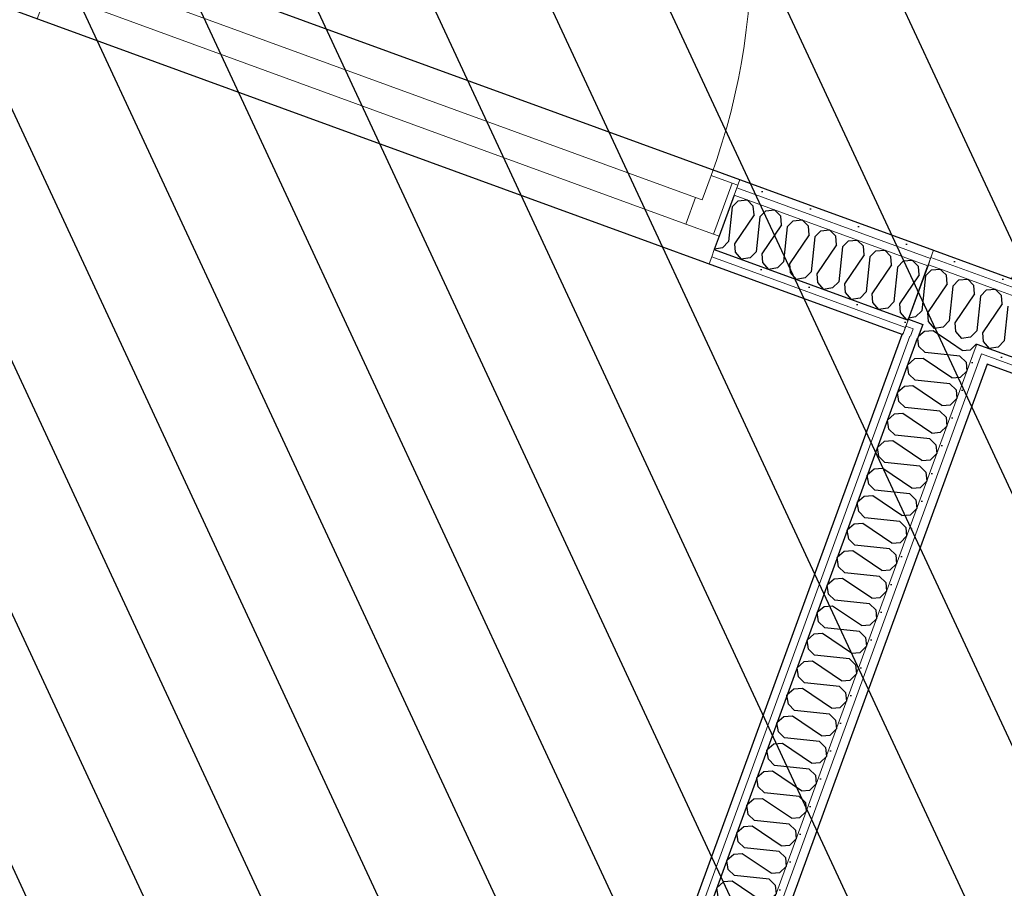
# Model space of a CAD drawing. Header units: millimetres. Extents: x 112481703 to 112588235, y 1264638581 to 1264713486.
# Tile 383 of 487: x 112578596 to 112580262, y 1264686002 to 1264687472. Entities that reach past the tile are written whole.
import ezdxf

# ---------------------------------------------------------------- set-up
doc = ezdxf.new("R2010")
doc.units = ezdxf.units.MM
doc.header["$LTSCALE"] = 0.5
doc.header["$MEASUREMENT"] = 0
doc.linetypes.add('PLINE', pattern=[0])
for name, color, linetype, lineweight in [('235- Utvendig kledning og overflate', 7, 'Continuous', 0), ('236- Innvendig kledning og overflate', 7, 'Continuous', 0), ('244- Vinduer_ dører_ foldevegger', 7, 'Continuous', 0)]:
    doc.layers.add(name, color=color, linetype=linetype, lineweight=lineweight)
for name, color, linetype in [('862- M___Nettoareal', 7, 'Continuous'), ('862- M___Nettoareal(Polylinje)', 7, 'Continuous'), ('LA_farge_dekke_asfalt2', 7, 'Continuous'), ('Yttervegger.A225', 7, 'Continuous'), ('Yttervegger.A225 (Skravur)', 7, 'Continuous')]:
    doc.layers.add(name, color=color, linetype=linetype)
pattern_1 = [(249.956, (112557650, 1264717795), (-81.357, 29.68231), [0, -50]), (249.956, (112557682.11, 1264717756.67), (-81.357, 29.68231), [0, -50])]

# ---------------------------------------------------------------- blocks, each defined once
blk = doc.blocks.new('Personalrom_1_1', base_point=(112584215.4, 1264687380))
at = {"layer": '862- M___Nettoareal(Polylinje)', "linetype": 'PLINE', "flags": 128}
blk.add_lwpolyline([(112586295.9, 1264688139.8), (112579715.2, 1264690540.7), (112579078.4, 1264688795.3), (112578651.5, 1264687625.3), (112580142.2, 1264687081.5), (112580274.7, 1264687033.1), (112580295.6, 1264687090.4), (112582622.7, 1264686241.4), (112582601.8, 1264686184.1), (112585232.2, 1264685224.4)], close=True, dxfattribs=at)
blk = doc.blocks.new('Korridor_14_9', base_point=(112576467.7, 1264681824.9))
at = {"layer": '862- M___Nettoareal(Polylinje)', "linetype": 'PLINE', "flags": 128}
blk.add_lwpolyline([(112572601.8, 1264674908.6), (112573784.5, 1264674477.1), (112574626.2, 1264676784), (112575767.2, 1264676367.7), (112576177.7, 1264676217.9), (112577189, 1264678989.8), (112578571.3, 1264682778.7), (112579511.2, 1264685354.9), (112580089.2, 1264686939), (112578574.1, 1264687491.8), (112577945.6, 1264685769.1), (112576576, 1264686268.7), (112573384.4, 1264677521), (112565766.9, 1264680300.1), (112564833.5, 1264677741.7), (112566533.4, 1264677121.5), (112567763.2, 1264676672.9), (112567763.5, 1264676673.8), (112569134.1, 1264676173.8)], close=True, dxfattribs=at)
blk = doc.blocks.new('Legekontor_2_12', base_point=(112583008.3, 1264684141.7))
at = {"layer": '862- M___Nettoareal(Polylinje)', "linetype": 'PLINE', "flags": 128}
blk.add_lwpolyline([(112585180.8, 1264685083.5), (112582444.3, 1264686081.9), (112580232.6, 1264686888.8), (112579654, 1264685302.8), (112579178.2, 1264683998.5), (112579626.6, 1264683834.9), (112584126.4, 1264682193.2)], close=True, dxfattribs=at)
blk = doc.blocks.new('*X222', base_point=(112557650, 1264717795))
at = {"layer": 'Yttervegger.A225 (Skravur)', "linetype": 'PLINE'}
for p, q in [((112579801.5, 1264687155), (112579795.3, 1264687096.1)), ((112579801.5, 1264687155), (112579811.7, 1264687165.4)), ((112579811.7, 1264687165.4), (112579826.6, 1264687166.8)), ((112579837.1, 1264687156.1), (112579826.6, 1264687166.8)), ((112579838.3, 1264687141.6), (112579837.1, 1264687156.1)), ((112579838.3, 1264687141.6), (112579805.1, 1264687092.5)), ((112579848, 1264687138), (112579841.8, 1264687079.1)), ((112579848, 1264687138), (112579858.3, 1264687148.4)), ((112579858.3, 1264687148.4), (112579873.2, 1264687149.8)), ((112579883.7, 1264687139.1), (112579873.2, 1264687149.8)), ((112579884.8, 1264687124.6), (112579883.7, 1264687139.1)), ((112579884.8, 1264687124.6), (112579851.6, 1264687075.5)), ((112579894.6, 1264687121), (112579888.4, 1264687062.1)), ((112579894.6, 1264687121), (112579904.8, 1264687131.4)), ((112579904.8, 1264687131.4), (112579919.8, 1264687132.8)), ((112579930.3, 1264687122.2), (112579919.8, 1264687132.8)), ((112579931.4, 1264687107.6), (112579930.3, 1264687122.2)), ((112579931.4, 1264687107.6), (112579898.2, 1264687058.5)), ((112579941.2, 1264687104), (112579935, 1264687045.1)), ((112579941.2, 1264687104), (112579951.4, 1264687114.4)), ((112579951.4, 1264687114.4), (112579966.3, 1264687115.8)), ((112579976.9, 1264687105.2), (112579966.3, 1264687115.8)), ((112579978, 1264687090.6), (112579976.9, 1264687105.2)), ((112579785, 1264687085.7), (112579771.4, 1264687083.5)), ((112579795.3, 1264687096.1), (112579785, 1264687085.7)), ((112579805.1, 1264687092.5), (112579806.2, 1264687078)), ((112579978, 1264687090.6), (112579944.8, 1264687041.5)), ((112579987.8, 1264687087.1), (112579981.6, 1264687028.1)), ((112579987.8, 1264687087.1), (112579998, 1264687097.5)), ((112579998, 1264687097.5), (112580012.9, 1264687098.8)), ((112580023.4, 1264687088.2), (112580012.9, 1264687098.8)), ((112580024.5, 1264687073.6), (112580023.4, 1264687088.2)), ((112579806.2, 1264687078), (112579816.3, 1264687066.2)), ((112579831.6, 1264687068.7), (112579816.3, 1264687066.2)), ((112579841.8, 1264687079.1), (112579831.6, 1264687068.7)), ((112579851.6, 1264687075.5), (112579852.8, 1264687061)), ((112580024.5, 1264687073.6), (112579991.3, 1264687024.6)), ((112580034.3, 1264687070.1), (112580028.1, 1264687011.1)), ((112580034.3, 1264687070.1), (112580044.6, 1264687080.5)), ((112580044.6, 1264687080.5), (112580059.5, 1264687081.8)), ((112580070, 1264687071.2), (112580059.5, 1264687081.8)), ((112580071.1, 1264687056.6), (112580070, 1264687071.2)), ((112579852.8, 1264687061), (112579862.9, 1264687049.2)), ((112579878.2, 1264687051.7), (112579862.9, 1264687049.2)), ((112579888.4, 1264687062.1), (112579878.2, 1264687051.7)), ((112579898.2, 1264687058.5), (112579899.3, 1264687044)), ((112580071.1, 1264687056.6), (112580037.9, 1264687007.6)), ((112580080.9, 1264687053.1), (112580074.7, 1264686994.1)), ((112580080.9, 1264687053.1), (112580091.1, 1264687063.5)), ((112580091.1, 1264687063.5), (112580106, 1264687064.9)), ((112580116.6, 1264687054.2), (112580106, 1264687064.9)), ((112580117.7, 1264687039.7), (112580116.6, 1264687054.2)), ((112579899.3, 1264687044), (112579909.5, 1264687032.3)), ((112579935, 1264687045.1), (112579924.8, 1264687034.7)), ((112579944.8, 1264687041.5), (112579945.9, 1264687027)), ((112580117.7, 1264687039.7), (112580084.5, 1264686990.6)), ((112579924.8, 1264687034.7), (112579909.5, 1264687032.3)), ((112579945.9, 1264687027), (112579956, 1264687015.3)), ((112579981.6, 1264687028.1), (112579971.3, 1264687017.7)), ((112579991.3, 1264687024.6), (112579992.5, 1264687010)), ((112579971.3, 1264687017.7), (112579956, 1264687015.3)), ((112579992.5, 1264687010), (112580002.6, 1264686998.3)), ((112580028.1, 1264687011.1), (112580017.9, 1264687000.7)), ((112580037.9, 1264687007.6), (112580039, 1264686993)), ((112580017.9, 1264687000.7), (112580002.6, 1264686998.3)), ((112580039, 1264686993), (112580049.2, 1264686981.3)), ((112580074.7, 1264686994.1), (112580064.5, 1264686983.7)), ((112580084.5, 1264686990.6), (112580085.6, 1264686976)), ((112580064.5, 1264686983.7), (112580049.2, 1264686981.3)), ((112580085.6, 1264686976), (112580095.7, 1264686964.3)), ((112580099.7, 1264686964.9), (112580095.7, 1264686964.3))]:
    blk.add_line(p, q, dxfattribs=at)
blk = doc.blocks.new('Dør[6]', base_point=(112557650, 1264717795))
at = {"layer": '235- Utvendig kledning og overflate', "linetype": 'PLINE'}
for p, q in [((112578630, 1264687485.2), (112578625.5, 1264687473)), ((112578634.4, 1264687497.4), (112578630, 1264687485.2)), ((112579766.7, 1264687070.5), (112579762.2, 1264687058.3)), ((112579771.1, 1264687082.7), (112579766.7, 1264687070.5))]:
    blk.add_line(p, q, dxfattribs=at)
at = {"layer": '236- Innvendig kledning og overflate', "linetype": 'PLINE'}
for p, q in [((112578672.5, 1264687601.7), (112578668, 1264687589.5)), ((112578672.5, 1264687601.7), (112578668, 1264687589.5)), ((112578674.2, 1264687606.4), (112578672.5, 1264687601.7)), ((112578674.2, 1264687606.4), (112578672.5, 1264687601.7)), ((112578677.6, 1264687615.8), (112578674.2, 1264687606.4)), ((112579809.2, 1264687187), (112579804.7, 1264687174.8)), ((112579809.2, 1264687187), (112579804.7, 1264687174.8)), ((112579810.9, 1264687191.7), (112579809.2, 1264687187)), ((112579810.9, 1264687191.7), (112579809.2, 1264687187)), ((112579814.3, 1264687201.1), (112579810.9, 1264687191.7))]:
    blk.add_line(p, q, dxfattribs=at)
at = {"layer": '244- Vinduer_ dører_ foldevegger', "linetype": 'PLINE'}
for p, q in [((112579101.1, 1264688636.5), (112578719.3, 1264687590)), ((112579142.4, 1264688621.4), (112579101.1, 1264688636.5)), ((112578760.6, 1264687574.9), (112579142.4, 1264688621.4)), ((112578674.2, 1264687606.4), (112578642.7, 1264687520)), ((112578652.1, 1264687516.6), (112578683.6, 1264687603)), ((112578683.6, 1264687603), (112578674.2, 1264687606.4)), ((112579814.3, 1264687201.1), (112578677.6, 1264687615.8)), ((112578683.6, 1264687603), (112578719.3, 1264687590)), ((112578668, 1264687589.5), (112578642.7, 1264687520)), ((112578668, 1264687589.5), (112578642.7, 1264687520)), ((112578719.3, 1264687590), (112578704.2, 1264687548.6)), ((112578719.3, 1264687590), (112578760.6, 1264687574.9)), ((112578715.5, 1264687544.5), (112578699, 1264687499.4)), ((112578704.2, 1264687548.6), (112578715.5, 1264687544.5)), ((112579739.5, 1264687170.9), (112578715.5, 1264687544.5)), ((112578642.7, 1264687520), (112578634.4, 1264687497.4)), ((112578652.1, 1264687516.6), (112578642.7, 1264687520)), ((112578699, 1264687499.4), (112578652.1, 1264687516.6)), ((112578699, 1264687499.4), (112579723, 1264687125.8)), ((112579762.2, 1264687058.3), (112578625.5, 1264687473)), ((112579750.7, 1264687166.8), (112579765.8, 1264687208.1)), ((112579765.8, 1264687208.1), (112579801.5, 1264687195.1)), ((112579801.5, 1264687195.1), (112579770, 1264687108.7)), ((112579810.9, 1264687191.7), (112579779.4, 1264687105.3)), ((112579801.5, 1264687195.1), (112579810.9, 1264687191.7)), ((112579723, 1264687125.8), (112579739.5, 1264687170.9)), ((112579739.5, 1264687170.9), (112579750.7, 1264687166.8)), ((112579804.7, 1264687174.8), (112579779.4, 1264687105.3)), ((112579804.7, 1264687174.8), (112579779.4, 1264687105.3)), ((112579770, 1264687108.7), (112579723, 1264687125.8)), ((112579770, 1264687108.7), (112579779.4, 1264687105.3)), ((112579779.4, 1264687105.3), (112579771.1, 1264687082.7))]:
    blk.add_line(p, q, dxfattribs=at)
blk.add_arc((112578719.3, 1264687590), 1114, 339.956, 69.956, dxfattribs=at)
blk = doc.blocks.new('*X416', base_point=(112557650, 1264717795))
at = {"layer": 'Yttervegger.A225 (Skravur)', "linetype": 'PLINE'}
for p, q in [((112580128.2, 1264687038), (112580122, 1264686979)), ((112580128.2, 1264687038), (112580138.4, 1264687048.4)), ((112580138.4, 1264687048.4), (112580153.3, 1264687049.7)), ((112580156.8, 1264687046.2), (112580153.3, 1264687049.7)), ((112580111.7, 1264686968.6), (112580100.4, 1264686966.8)), ((112580122, 1264686979), (112580111.7, 1264686968.6))]:
    blk.add_line(p, q, dxfattribs=at)
blk = doc.blocks.new('*X417', base_point=(112557650, 1264717795))
at = {"layer": 'Yttervegger.A225 (Skravur)', "linetype": 'PLINE'}
for p, q in [((112580163.8, 1264687039.1), (112580156.8, 1264687046.2)), ((112580164.9, 1264687024.5), (112580163.8, 1264687039.1)), ((112580164.9, 1264687024.5), (112580131.7, 1264686975.5)), ((112580174.7, 1264687021), (112580168.5, 1264686962)), ((112580174.7, 1264687021), (112580185, 1264687031.4)), ((112580185, 1264687031.4), (112580199.9, 1264687032.7)), ((112580210.4, 1264687022.1), (112580199.9, 1264687032.7)), ((112580211.5, 1264687007.5), (112580210.4, 1264687022.1)), ((112580211.5, 1264687007.5), (112580178.3, 1264686958.5)), ((112580221.3, 1264687004), (112580215.1, 1264686945)), ((112580221.3, 1264687004), (112580231.5, 1264687014.4)), ((112580231.5, 1264687014.4), (112580246.4, 1264687015.8)), ((112580248.6, 1264687013.6), (112580246.4, 1264687015.8)), ((112580131.7, 1264686975.5), (112580132.9, 1264686960.9)), ((112580132.9, 1264686960.9), (112580143, 1264686949.2)), ((112580158.3, 1264686951.6), (112580143, 1264686949.2)), ((112580168.5, 1264686962), (112580158.3, 1264686951.6)), ((112580178.3, 1264686958.5), (112580179.4, 1264686943.9)), ((112580179.4, 1264686943.9), (112580189.6, 1264686932.2)), ((112580215.1, 1264686945), (112580204.9, 1264686934.6)), ((112580204.9, 1264686934.6), (112580189.6, 1264686932.2))]:
    blk.add_line(p, q, dxfattribs=at)
blk = doc.blocks.new('*X418', base_point=(112557650, 1264717795))
at = {"layer": 'Yttervegger.A225 (Skravur)', "linetype": 'PLINE'}
for p, q in [((112580257, 1264687005.1), (112580248.6, 1264687013.6)), ((112580258.1, 1264686990.6), (112580257, 1264687005.1)), ((112580258.1, 1264686990.6), (112580224.9, 1264686941.5)), ((112580267.9, 1264686987), (112580261.7, 1264686928.1)), ((112580224.9, 1264686941.5), (112580226, 1264686926.9)), ((112580226, 1264686926.9), (112580236.1, 1264686915.2)), ((112580261.7, 1264686928.1), (112580251.4, 1264686917.7)), ((112580251.4, 1264686917.7), (112580236.1, 1264686915.2))]:
    blk.add_line(p, q, dxfattribs=at)
blk = doc.blocks.new('*X419', base_point=(112557650, 1264717795))
at = {"layer": 'Yttervegger.A225 (Skravur)', "linetype": 'PLINE'}
for p, q in [((112580124.5, 1264686942.1), (112580116.3, 1264686935)), ((112580115.3, 1264686931.6), (112580115.2, 1264686932.2)), ((112580190.3, 1264686912), (112580170.7, 1264686925.2)), ((112580190.3, 1264686912), (112580204.2, 1264686913)), ((112580207.3, 1264686900.6), (112580207, 1264686900.3)), ((112580207.1, 1264686899.9), (112580207, 1264686900.3))]:
    blk.add_line(p, q, dxfattribs=at)
blk = doc.blocks.new('*X420', base_point=(112557650, 1264717795))
at = {"layer": 'Yttervegger.A225 (Skravur)', "linetype": 'PLINE'}
for p, q in [((112580126.7, 1264686944), (112580124.5, 1264686942.1)), ((112580141.2, 1264686945.2), (112580126.7, 1264686944)), ((112580170.7, 1264686925.2), (112580141.2, 1264686945.2)), ((112580204.9, 1264686913.1), (112580214.9, 1264686923)), ((112580204.2, 1264686913), (112580204.9, 1264686913.1))]:
    blk.add_line(p, q, dxfattribs=at)
blk = doc.blocks.new('*X421', base_point=(112557650, 1264717795))
at = {"layer": 'Yttervegger.A225 (Skravur)', "linetype": 'PLINE'}
for p, q in [((112580117.4, 1264686918.6), (112580115.3, 1264686931.6)), ((112580127.8, 1264686908.4), (112580117.4, 1264686918.6)), ((112580186.8, 1264686902.2), (112580127.8, 1264686908.4)), ((112580186.8, 1264686902.2), (112580197.2, 1264686891.9)), ((112580109.7, 1264686897.5), (112580098, 1264686887.3)), ((112580100.4, 1264686872), (112580098, 1264686887.3)), ((112580124.3, 1264686898.6), (112580109.7, 1264686897.5)), ((112580173.3, 1264686865.4), (112580124.3, 1264686898.6)), ((112580197.2, 1264686891.9), (112580198.5, 1264686877)), ((112580110.8, 1264686861.8), (112580100.4, 1264686872)), ((112580187.9, 1264686866.5), (112580198.5, 1264686877)), ((112580107.3, 1264686852), (112580092.7, 1264686850.9)), ((112580156.3, 1264686818.8), (112580107.3, 1264686852)), ((112580169.8, 1264686855.6), (112580110.8, 1264686861.8)), ((112580169.8, 1264686855.6), (112580180.2, 1264686845.4)), ((112580173.3, 1264686865.4), (112580187.9, 1264686866.5)), ((112580092.7, 1264686850.9), (112580081, 1264686840.8)), ((112580083.4, 1264686825.5), (112580081, 1264686840.8)), ((112580180.2, 1264686845.4), (112580181.5, 1264686830.5)), ((112580093.8, 1264686815.2), (112580083.4, 1264686825.5)), ((112580156.3, 1264686818.8), (112580170.9, 1264686819.9)), ((112580170.9, 1264686819.9), (112580181.5, 1264686830.5)), ((112580075.7, 1264686804.3), (112580064, 1264686794.2)), ((112580090.3, 1264686805.4), (112580075.7, 1264686804.3)), ((112580139.4, 1264686772.2), (112580090.3, 1264686805.4)), ((112580152.8, 1264686809), (112580093.8, 1264686815.2)), ((112580152.8, 1264686809), (112580163.2, 1264686798.8)), ((112580066.5, 1264686778.9), (112580064, 1264686794.2)), ((112580163.2, 1264686798.8), (112580164.6, 1264686783.9)), ((112580076.9, 1264686768.7), (112580066.5, 1264686778.9)), ((112580135.8, 1264686762.5), (112580076.9, 1264686768.7)), ((112580139.4, 1264686772.2), (112580153.9, 1264686773.4)), ((112580153.9, 1264686773.4), (112580164.6, 1264686783.9)), ((112580058.7, 1264686757.7), (112580047, 1264686747.6)), ((112580073.3, 1264686758.9), (112580058.7, 1264686757.7)), ((112580122.4, 1264686725.7), (112580073.3, 1264686758.9)), ((112580135.8, 1264686762.5), (112580146.2, 1264686752.2)), ((112580146.2, 1264686752.2), (112580147.6, 1264686737.3)), ((112580049.5, 1264686732.3), (112580047, 1264686747.6)), ((112580136.9, 1264686726.8), (112580147.6, 1264686737.3)), ((112580059.9, 1264686722.1), (112580049.5, 1264686732.3)), ((112580118.8, 1264686715.9), (112580059.9, 1264686722.1)), ((112580122.4, 1264686725.7), (112580136.9, 1264686726.8)), ((112580041.7, 1264686711.2), (112580030, 1264686701)), ((112580056.3, 1264686712.3), (112580041.7, 1264686711.2)), ((112580105.4, 1264686679.1), (112580056.3, 1264686712.3)), ((112580118.8, 1264686715.9), (112580129.2, 1264686705.7)), ((112580129.2, 1264686705.7), (112580130.6, 1264686690.7)), ((112580032.5, 1264686685.7), (112580030, 1264686701)), ((112580042.9, 1264686675.5), (112580032.5, 1264686685.7)), ((112580119.9, 1264686680.2), (112580130.6, 1264686690.7)), ((112580101.8, 1264686669.3), (112580042.9, 1264686675.5)), ((112580101.8, 1264686669.3), (112580112.2, 1264686659.1)), ((112580105.4, 1264686679.1), (112580119.9, 1264686680.2)), ((112580024.8, 1264686664.6), (112580013, 1264686654.5)), ((112580015.5, 1264686639.2), (112580013, 1264686654.5)), ((112580039.3, 1264686665.7), (112580024.8, 1264686664.6)), ((112580088.4, 1264686632.5), (112580039.3, 1264686665.7)), ((112580112.2, 1264686659.1), (112580113.6, 1264686644.2)), ((112580025.9, 1264686628.9), (112580015.5, 1264686639.2)), ((112580102.9, 1264686633.6), (112580113.6, 1264686644.2)), ((112580022.3, 1264686619.2), (112580007.8, 1264686618)), ((112580071.4, 1264686586), (112580022.3, 1264686619.2)), ((112580084.8, 1264686622.7), (112580025.9, 1264686628.9)), ((112580084.8, 1264686622.7), (112580095.2, 1264686612.5)), ((112580088.4, 1264686632.5), (112580102.9, 1264686633.6)), ((112580007.8, 1264686618), (112579996, 1264686607.9)), ((112579998.5, 1264686592.6), (112579996, 1264686607.9)), ((112580095.2, 1264686612.5), (112580096.6, 1264686597.6)), ((112580008.9, 1264686582.4), (112579998.5, 1264686592.6)), ((112580071.4, 1264686586), (112580085.9, 1264686587.1)), ((112580085.9, 1264686587.1), (112580096.6, 1264686597.6)), ((112579990.8, 1264686571.5), (112579979, 1264686561.3)), ((112580005.3, 1264686572.6), (112579990.8, 1264686571.5)), ((112580054.4, 1264686539.4), (112580005.3, 1264686572.6)), ((112580067.8, 1264686576.2), (112580008.9, 1264686582.4)), ((112580067.8, 1264686576.2), (112580078.2, 1264686565.9)), ((112579981.5, 1264686546), (112579979, 1264686561.3)), ((112580078.2, 1264686565.9), (112580079.6, 1264686551)), ((112579991.9, 1264686535.8), (112579981.5, 1264686546)), ((112580050.8, 1264686529.6), (112579991.9, 1264686535.8)), ((112580054.4, 1264686539.4), (112580068.9, 1264686540.5)), ((112580068.9, 1264686540.5), (112580079.6, 1264686551)), ((112579973.8, 1264686524.9), (112579962, 1264686514.8)), ((112579988.3, 1264686526), (112579973.8, 1264686524.9)), ((112580037.4, 1264686492.8), (112579988.3, 1264686526)), ((112580050.8, 1264686529.6), (112580061.2, 1264686519.4)), ((112580061.2, 1264686519.4), (112580062.6, 1264686504.5)), ((112579964.5, 1264686499.5), (112579962, 1264686514.8)), ((112580051.9, 1264686493.9), (112580062.6, 1264686504.5)), ((112579974.9, 1264686489.2), (112579964.5, 1264686499.5)), ((112580033.8, 1264686483), (112579974.9, 1264686489.2)), ((112580037.4, 1264686492.8), (112580051.9, 1264686493.9)), ((112579956.8, 1264686478.3), (112579945.1, 1264686468.2)), ((112579971.3, 1264686479.4), (112579956.8, 1264686478.3)), ((112580020.4, 1264686446.2), (112579971.3, 1264686479.4)), ((112580033.8, 1264686483), (112580044.2, 1264686472.8)), ((112580044.2, 1264686472.8), (112580045.6, 1264686457.9)), ((112579947.5, 1264686452.9), (112579945.1, 1264686468.2)), ((112579957.9, 1264686442.7), (112579947.5, 1264686452.9)), ((112580035, 1264686447.4), (112580045.6, 1264686457.9)), ((112580016.8, 1264686436.5), (112579957.9, 1264686442.7)), ((112580016.8, 1264686436.5), (112580027.2, 1264686426.2)), ((112580020.4, 1264686446.2), (112580035, 1264686447.4)), ((112579939.8, 1264686431.7), (112579928.1, 1264686421.6)), ((112579930.5, 1264686406.3), (112579928.1, 1264686421.6)), ((112579954.3, 1264686432.9), (112579939.8, 1264686431.7)), ((112580003.4, 1264686399.7), (112579954.3, 1264686432.9)), ((112580027.2, 1264686426.2), (112580028.6, 1264686411.3)), ((112579940.9, 1264686396.1), (112579930.5, 1264686406.3)), ((112580018, 1264686400.8), (112580028.6, 1264686411.3)), ((112579922.8, 1264686385.2), (112579911.1, 1264686375)), ((112579937.4, 1264686386.3), (112579922.8, 1264686385.2)), ((112579986.4, 1264686353.1), (112579937.4, 1264686386.3)), ((112579999.9, 1264686389.9), (112579940.9, 1264686396.1)), ((112579999.9, 1264686389.9), (112580010.3, 1264686379.7)), ((112580003.4, 1264686399.7), (112580018, 1264686400.8)), ((112579913.5, 1264686359.7), (112579911.1, 1264686375)), ((112580010.3, 1264686379.7), (112580011.6, 1264686364.7)), ((112579923.9, 1264686349.5), (112579913.5, 1264686359.7)), ((112579986.4, 1264686353.1), (112580001, 1264686354.2)), ((112580001, 1264686354.2), (112580011.6, 1264686364.7)), ((112579905.8, 1264686338.6), (112579894.1, 1264686328.5)), ((112579920.4, 1264686339.7), (112579905.8, 1264686338.6)), ((112579969.4, 1264686306.5), (112579920.4, 1264686339.7)), ((112579982.9, 1264686343.3), (112579923.9, 1264686349.5)), ((112579982.9, 1264686343.3), (112579993.3, 1264686333.1)), ((112579896.5, 1264686313.2), (112579894.1, 1264686328.5)), ((112579993.3, 1264686333.1), (112579994.6, 1264686318.2)), ((112579906.9, 1264686302.9), (112579896.5, 1264686313.2)), ((112579965.9, 1264686296.7), (112579906.9, 1264686302.9)), ((112579969.4, 1264686306.5), (112579984, 1264686307.6)), ((112579984, 1264686307.6), (112579994.6, 1264686318.2)), ((112579888.8, 1264686292), (112579877.1, 1264686281.9)), ((112579903.4, 1264686293.2), (112579888.8, 1264686292)), ((112579952.4, 1264686259.9), (112579903.4, 1264686293.2)), ((112579965.9, 1264686296.7), (112579976.3, 1264686286.5)), ((112579976.3, 1264686286.5), (112579977.7, 1264686271.6)), ((112579879.5, 1264686266.6), (112579877.1, 1264686281.9)), ((112579967, 1264686261.1), (112579977.7, 1264686271.6)), ((112579889.9, 1264686256.4), (112579879.5, 1264686266.6)), ((112579948.9, 1264686250.2), (112579889.9, 1264686256.4)), ((112579952.4, 1264686259.9), (112579967, 1264686261.1)), ((112579871.8, 1264686245.5), (112579860.1, 1264686235.3)), ((112579862.6, 1264686220), (112579860.1, 1264686235.3)), ((112579886.4, 1264686246.6), (112579871.8, 1264686245.5)), ((112579935.5, 1264686213.4), (112579886.4, 1264686246.6)), ((112579948.9, 1264686250.2), (112579959.3, 1264686239.9)), ((112579959.3, 1264686239.9), (112579960.7, 1264686225)), ((112579873, 1264686209.8), (112579862.6, 1264686220)), ((112579950, 1264686214.5), (112579960.7, 1264686225)), ((112579931.9, 1264686203.6), (112579873, 1264686209.8)), ((112579931.9, 1264686203.6), (112579942.3, 1264686193.4)), ((112579935.5, 1264686213.4), (112579950, 1264686214.5)), ((112579854.8, 1264686198.9), (112579843.1, 1264686188.8)), ((112579845.6, 1264686173.4), (112579843.1, 1264686188.8)), ((112579869.4, 1264686200), (112579854.8, 1264686198.9)), ((112579918.5, 1264686166.8), (112579869.4, 1264686200)), ((112579942.3, 1264686193.4), (112579943.7, 1264686178.5)), ((112579856, 1264686163.2), (112579845.6, 1264686173.4)), ((112579933, 1264686167.9), (112579943.7, 1264686178.5)), ((112579837.9, 1264686152.3), (112579826.1, 1264686142.2)), ((112579852.4, 1264686153.4), (112579837.9, 1264686152.3)), ((112579901.5, 1264686120.2), (112579852.4, 1264686153.4)), ((112579914.9, 1264686157), (112579856, 1264686163.2)), ((112579914.9, 1264686157), (112579925.3, 1264686146.8)), ((112579918.5, 1264686166.8), (112579933, 1264686167.9)), ((112579828.6, 1264686126.9), (112579826.1, 1264686142.2)), ((112579925.3, 1264686146.8), (112579926.7, 1264686131.9)), ((112579839, 1264686116.7), (112579828.6, 1264686126.9)), ((112579901.5, 1264686120.2), (112579916, 1264686121.4)), ((112579916, 1264686121.4), (112579926.7, 1264686131.9)), ((112579820.9, 1264686105.7), (112579809.1, 1264686095.6)), ((112579835.4, 1264686106.9), (112579820.9, 1264686105.7)), ((112579884.5, 1264686073.7), (112579835.4, 1264686106.9)), ((112579897.9, 1264686110.5), (112579839, 1264686116.7)), ((112579897.9, 1264686110.5), (112579908.3, 1264686100.2)), ((112579811.6, 1264686080.3), (112579809.1, 1264686095.6)), ((112579899, 1264686074.8), (112579909.7, 1264686085.3)), ((112579908.3, 1264686100.2), (112579909.7, 1264686085.3)), ((112579822, 1264686070.1), (112579811.6, 1264686080.3)), ((112579880.9, 1264686063.9), (112579822, 1264686070.1)), ((112579884.5, 1264686073.7), (112579899, 1264686074.8)), ((112579803.9, 1264686059.2), (112579792.1, 1264686049)), ((112579818.4, 1264686060.3), (112579803.9, 1264686059.2)), ((112579867.5, 1264686027.1), (112579818.4, 1264686060.3)), ((112579880.9, 1264686063.9), (112579891.3, 1264686053.7)), ((112579891.3, 1264686053.7), (112579892.7, 1264686038.7)), ((112579794.6, 1264686033.7), (112579792.1, 1264686049)), ((112579882, 1264686028.2), (112579892.7, 1264686038.7)), ((112579805, 1264686023.5), (112579794.6, 1264686033.7)), ((112579863.9, 1264686017.3), (112579805, 1264686023.5)), ((112579867.5, 1264686027.1), (112579882, 1264686028.2)), ((112579786.9, 1264686012.6), (112579775.1, 1264686002.5)), ((112579777.6, 1264685987.2), (112579775.1, 1264686002.5)), ((112579801.4, 1264686013.7), (112579786.9, 1264686012.6)), ((112579850.5, 1264685980.5), (112579801.4, 1264686013.7)), ((112579863.9, 1264686017.3), (112579874.3, 1264686007.1)), ((112579874.3, 1264686007.1), (112579875.7, 1264685992.2)), ((112579788, 1264685976.9), (112579777.6, 1264685987.2)), ((112579865, 1264685981.6), (112579875.7, 1264685992.2)), ((112579846.9, 1264685970.7), (112579788, 1264685976.9)), ((112579846.9, 1264685970.7), (112579857.3, 1264685960.5)), ((112579850.5, 1264685980.5), (112579865, 1264685981.6)), ((112579769.9, 1264685966), (112579758.2, 1264685955.9)), ((112579760.6, 1264685940.6), (112579758.2, 1264685955.9)), ((112579784.4, 1264685967.2), (112579769.9, 1264685966)), ((112579833.5, 1264685933.9), (112579784.4, 1264685967.2)), ((112579857.3, 1264685960.5), (112579858.7, 1264685945.6)), ((112579771, 1264685930.4), (112579760.6, 1264685940.6)), ((112579848.1, 1264685935.1), (112579858.7, 1264685945.6)), ((112579752.9, 1264685919.5), (112579741.2, 1264685909.3)), ((112579767.4, 1264685920.6), (112579752.9, 1264685919.5)), ((112579816.5, 1264685887.4), (112579767.4, 1264685920.6)), ((112579829.9, 1264685924.2), (112579771, 1264685930.4)), ((112579829.9, 1264685924.2), (112579840.3, 1264685913.9)), ((112579833.5, 1264685933.9), (112579848.1, 1264685935.1)), ((112579743.6, 1264685894), (112579741.2, 1264685909.3)), ((112579840.3, 1264685913.9), (112579841.7, 1264685899)), ((112579754, 1264685883.8), (112579743.6, 1264685894)), ((112579816.5, 1264685887.4), (112579831.1, 1264685888.5)), ((112579831.1, 1264685888.5), (112579841.7, 1264685899)), ((112579735.9, 1264685872.9), (112579724.2, 1264685862.8)), ((112579750.4, 1264685874), (112579735.9, 1264685872.9)), ((112579799.5, 1264685840.8), (112579750.4, 1264685874)), ((112579813, 1264685877.6), (112579754, 1264685883.8)), ((112579813, 1264685877.6), (112579823.4, 1264685867.4)), ((112579726.6, 1264685847.4), (112579724.2, 1264685862.8)), ((112579814.1, 1264685841.9), (112579824.7, 1264685852.5)), ((112579823.4, 1264685867.4), (112579824.7, 1264685852.5)), ((112579737, 1264685837.2), (112579726.6, 1264685847.4)), ((112579796, 1264685831), (112579737, 1264685837.2)), ((112579799.5, 1264685840.8), (112579814.1, 1264685841.9)), ((112579718.9, 1264685826.3), (112579707.2, 1264685816.2)), ((112579733.5, 1264685827.4), (112579718.9, 1264685826.3)), ((112579782.5, 1264685794.2), (112579733.5, 1264685827.4)), ((112579796, 1264685831), (112579806.4, 1264685820.8)), ((112579806.4, 1264685820.8), (112579807.7, 1264685805.9)), ((112579709.6, 1264685800.9), (112579707.2, 1264685816.2)), ((112579797.1, 1264685795.4), (112579807.7, 1264685805.9)), ((112579720, 1264685790.7), (112579709.6, 1264685800.9)), ((112579779, 1264685784.4), (112579720, 1264685790.7)), ((112579782.5, 1264685794.2), (112579797.1, 1264685795.4)), ((112579701.9, 1264685779.7), (112579690.2, 1264685769.6)), ((112579692.6, 1264685754.3), (112579690.2, 1264685769.6)), ((112579716.5, 1264685780.9), (112579701.9, 1264685779.7)), ((112579765.5, 1264685747.7), (112579716.5, 1264685780.9)), ((112579779, 1264685784.4), (112579789.4, 1264685774.2)), ((112579789.4, 1264685774.2), (112579790.7, 1264685759.3)), ((112579703, 1264685744.1), (112579692.6, 1264685754.3)), ((112579780.1, 1264685748.8), (112579790.7, 1264685759.3)), ((112579762, 1264685737.9), (112579703, 1264685744.1)), ((112579762, 1264685737.9), (112579772.4, 1264685727.7)), ((112579765.5, 1264685747.7), (112579780.1, 1264685748.8)), ((112579684.9, 1264685733.2), (112579673.2, 1264685723)), ((112579675.7, 1264685707.7), (112579673.2, 1264685723)), ((112579699.5, 1264685734.3), (112579684.9, 1264685733.2)), ((112579748.6, 1264685701.1), (112579699.5, 1264685734.3)), ((112579772.4, 1264685727.7), (112579773.8, 1264685712.7)), ((112579686.1, 1264685697.5), (112579675.7, 1264685707.7)), ((112579748.6, 1264685701.1), (112579763.1, 1264685702.2)), ((112579763.1, 1264685702.2), (112579773.8, 1264685712.7)), ((112579667.9, 1264685686.6), (112579656.2, 1264685676.5)), ((112579682.5, 1264685687.7), (112579667.9, 1264685686.6)), ((112579731.6, 1264685654.5), (112579682.5, 1264685687.7)), ((112579745, 1264685691.3), (112579686.1, 1264685697.5)), ((112579745, 1264685691.3), (112579755.4, 1264685681.1)), ((112579658.7, 1264685661.2), (112579656.2, 1264685676.5)), ((112579755.4, 1264685681.1), (112579756.8, 1264685666.2)), ((112579669.1, 1264685650.9), (112579658.7, 1264685661.2)), ((112579731.6, 1264685654.5), (112579746.1, 1264685655.6)), ((112579746.1, 1264685655.6), (112579756.8, 1264685666.2)), ((112579651, 1264685640), (112579639.2, 1264685629.9)), ((112579665.5, 1264685641.2), (112579651, 1264685640)), ((112579714.6, 1264685607.9), (112579665.5, 1264685641.2)), ((112579728, 1264685644.7), (112579669.1, 1264685650.9)), ((112579728, 1264685644.7), (112579738.4, 1264685634.5)), ((112579641.7, 1264685614.6), (112579639.2, 1264685629.9)), ((112579729.1, 1264685609.1), (112579739.8, 1264685619.6)), ((112579738.4, 1264685634.5), (112579739.8, 1264685619.6)), ((112579652.1, 1264685604.4), (112579641.7, 1264685614.6)), ((112579711, 1264685598.2), (112579652.1, 1264685604.4)), ((112579714.6, 1264685607.9), (112579729.1, 1264685609.1)), ((112579634, 1264685593.5), (112579622.2, 1264685583.3)), ((112579648.5, 1264685594.6), (112579634, 1264685593.5)), ((112579697.6, 1264685561.4), (112579648.5, 1264685594.6)), ((112579711, 1264685598.2), (112579721.4, 1264685587.9)), ((112579721.4, 1264685587.9), (112579722.8, 1264685573)), ((112579624.7, 1264685568), (112579622.2, 1264685583.3)), ((112579712.1, 1264685562.5), (112579722.8, 1264685573)), ((112579635.1, 1264685557.8), (112579624.7, 1264685568)), ((112579694, 1264685551.6), (112579635.1, 1264685557.8)), ((112579697.6, 1264685561.4), (112579712.1, 1264685562.5)), ((112579617, 1264685546.9), (112579605.2, 1264685536.8)), ((112579607.7, 1264685521.4), (112579605.2, 1264685536.8)), ((112579631.5, 1264685548), (112579617, 1264685546.9)), ((112579680.6, 1264685514.8), (112579631.5, 1264685548)), ((112579694, 1264685551.6), (112579704.4, 1264685541.4)), ((112579704.4, 1264685541.4), (112579705.8, 1264685526.5)), ((112579618.1, 1264685511.2), (112579607.7, 1264685521.4)), ((112579695.1, 1264685515.9), (112579705.8, 1264685526.5)), ((112579677, 1264685505), (112579618.1, 1264685511.2)), ((112579677, 1264685505), (112579687.4, 1264685494.8)), ((112579680.6, 1264685514.8), (112579695.1, 1264685515.9)), ((112579600, 1264685500.3), (112579588.2, 1264685490.2)), ((112579590.7, 1264685474.9), (112579588.2, 1264685490.2)), ((112579614.5, 1264685501.4), (112579600, 1264685500.3)), ((112579663.6, 1264685468.2), (112579614.5, 1264685501.4)), ((112579687.4, 1264685494.8), (112579688.8, 1264685479.9)), ((112579601.1, 1264685464.7), (112579590.7, 1264685474.9)), ((112579663.6, 1264685468.2), (112579678.1, 1264685469.4)), ((112579678.1, 1264685469.4), (112579688.8, 1264685479.9)), ((112579583, 1264685453.7), (112579571.2, 1264685443.6)), ((112579597.5, 1264685454.9), (112579583, 1264685453.7)), ((112579646.6, 1264685421.7), (112579597.5, 1264685454.9)), ((112579660, 1264685458.4), (112579601.1, 1264685464.7)), ((112579660, 1264685458.4), (112579670.4, 1264685448.2)), ((112579573.7, 1264685428.3), (112579571.2, 1264685443.6)), ((112579670.4, 1264685448.2), (112579671.8, 1264685433.3)), ((112579584.1, 1264685418.1), (112579573.7, 1264685428.3)), ((112579646.6, 1264685421.7), (112579661.2, 1264685422.8)), ((112579661.2, 1264685422.8), (112579671.8, 1264685433.3)), ((112579566, 1264685407.2), (112579554.3, 1264685397)), ((112579580.5, 1264685408.3), (112579566, 1264685407.2)), ((112579629.6, 1264685375.1), (112579580.5, 1264685408.3)), ((112579643, 1264685411.9), (112579584.1, 1264685418.1)), ((112579643, 1264685411.9), (112579653.4, 1264685401.7)), ((112579556.7, 1264685381.7), (112579554.3, 1264685397)), ((112579644.2, 1264685376.2), (112579654.8, 1264685386.7)), ((112579653.4, 1264685401.7), (112579654.8, 1264685386.7)), ((112579567.1, 1264685371.5), (112579556.7, 1264685381.7)), ((112579626, 1264685365.3), (112579567.1, 1264685371.5)), ((112579629.6, 1264685375.1), (112579644.2, 1264685376.2)), ((112579549, 1264685360.6), (112579537.3, 1264685350.5)), ((112579563.5, 1264685361.7), (112579549, 1264685360.6)), ((112579612.6, 1264685328.5), (112579563.5, 1264685361.7)), ((112579626, 1264685365.3), (112579636.4, 1264685355.1)), ((112579636.4, 1264685355.1), (112579637.8, 1264685340.2)), ((112579538.1, 1264685345.1), (112579537.3, 1264685350.5)), ((112579627.2, 1264685329.6), (112579637.8, 1264685340.2)), ((112579612.6, 1264685328.5), (112579627.2, 1264685329.6))]:
    blk.add_line(p, q, dxfattribs=at)

msp = doc.modelspace()

# ---------------------------------------------------------------- hatches: boundary and pattern name
at = {"layer": 'LA_farge_dekke_asfalt2', "linetype": 'Continuous'}
h = msp.add_hatch(dxfattribs=at)
h.set_pattern_fill('Murverk', color=256, style=0, pattern_type=2)
h.set_pattern_definition([(294.956, (112557650, 1264717795), (163.1938, 75.94596), [])])
h.paths.add_polyline_path([(112562670.3, 1264672618.4), (112565507.4, 1264680394.8), (112573384.4, 1264677521), (112579262.4, 1264693632), (112587341.4, 1264690684.4), (112579714.9, 1264669780.9), (112576475.3, 1264670962.9), (112575386.6, 1264667979)])
at = {"layer": 'Yttervegger.A225 (Skravur)', "linetype": 'Continuous'}
h = msp.add_hatch(dxfattribs=at)
h.set_pattern_fill('Prikker_tett', color=256, style=0, pattern_type=2)
h.set_pattern_definition(pattern_1)
h.paths.add_polyline_path([(112580137.1, 1264687067.4), (112579809.2, 1264687187), (112579804.7, 1264687174.8), (112580132.6, 1264687055.2)])
h = msp.add_hatch(dxfattribs=at)
h.set_pattern_fill('Prikker_tett', color=256, style=0, pattern_type=2)
h.set_pattern_definition(pattern_1)
h.paths.add_polyline_path([(112580137.1, 1264687067.4), (112580142.2, 1264687081.5), (112579814.3, 1264687201.1), (112579809.2, 1264687187)])
h = msp.add_hatch(dxfattribs=at)
h.set_pattern_fill('Prikker_tett', color=256, style=0, pattern_type=2)
h.set_pattern_definition(pattern_1)
h.paths.add_polyline_path([(112580094.6, 1264686950.9), (112579766.7, 1264687070.5), (112579762.2, 1264687058.3), (112580090.1, 1264686938.7)])
h = msp.add_hatch(dxfattribs=at)
h.set_pattern_fill('Prikker_tett', color=256, style=0, pattern_type=2)
h.set_pattern_definition(pattern_1)
h.paths.add_polyline_path([(112580099, 1264686963.1), (112579771.1, 1264687082.7), (112579766.7, 1264687070.5), (112580094.6, 1264686950.9)])
h = msp.add_hatch(dxfattribs=at)
h.set_pattern_fill('Prikker_tett', color=256, style=0, pattern_type=2)
h.set_pattern_definition(pattern_1)
h.paths.add_polyline_path([(112582491.2, 1264686210.6), (112580137.7, 1264687069.3), (112580133.3, 1264687057), (112582486.8, 1264686198.4)])
h = msp.add_hatch(dxfattribs=at)
h.set_pattern_fill('Prikker_tett', color=256, style=0, pattern_type=2)
h.set_pattern_definition(pattern_1)
h.paths.add_polyline_path([(112582495.7, 1264686222.8), (112580142.2, 1264687081.5), (112580137.7, 1264687069.3), (112582491.2, 1264686210.6)])
h = msp.add_hatch(dxfattribs=at)
h.set_pattern_fill('Prikker_tett', color=256, style=0, pattern_type=2)
h.set_pattern_definition(pattern_1)
h.paths.add_polyline_path([(112580107.4, 1264686948.3), (112580095.2, 1264686952.8), (112580090.8, 1264686940.6), (112580102.9, 1264686936.1)])
h = msp.add_hatch(dxfattribs=at)
h.set_pattern_fill('Prikker_tett', color=256, style=0, pattern_type=2)
h.set_pattern_definition(pattern_1)
h.paths.add_polyline_path([(112580111.8, 1264686960.6), (112580099.7, 1264686965), (112580095.2, 1264686952.8), (112580107.4, 1264686948.3)])
h = msp.add_hatch(dxfattribs=at)
h.set_pattern_fill('Prikker_tett', color=256, style=0, pattern_type=2)
h.set_pattern_definition(pattern_1)
h.paths.add_polyline_path([(112580124, 1264686956.1), (112580111.8, 1264686960.6), (112580107.4, 1264686948.3), (112580119.5, 1264686943.9)])
h = msp.add_hatch(dxfattribs=at)
h.set_pattern_fill('Prikker_tett', color=256, style=0, pattern_type=2)
h.set_pattern_definition(pattern_1)
h.paths.add_polyline_path([(112580089.8, 1264686940.9), (112579511.2, 1264685354.9), (112579523.4, 1264685350.4), (112580102.1, 1264686936.4)])
h = msp.add_hatch(dxfattribs=at)
h.set_pattern_fill('Prikker_tett', color=256, style=0, pattern_type=2)
h.set_pattern_definition(pattern_1)
h.paths.add_polyline_path([(112580102.1, 1264686936.4), (112579523.4, 1264685350.4), (112579535.6, 1264685346), (112580114.3, 1264686932)])
h = msp.add_hatch(dxfattribs=at)
h.set_pattern_fill('Prikker_tett', color=256, style=0, pattern_type=2)
h.set_pattern_definition(pattern_1)
h.paths.add_polyline_path([(112580119.5, 1264686943.9), (112580107.4, 1264686948.3), (112580102.9, 1264686936.1), (112580115, 1264686931.7)])
h = msp.add_hatch(dxfattribs=at)
h.set_pattern_fill('Prikker_tett', color=256, style=0, pattern_type=2)
h.set_pattern_definition(pattern_1)
h.paths.add_polyline_path([(112580227.5, 1264686918.3), (112580215.4, 1264686922.8), (112580211, 1264686910.5), (112580223.1, 1264686906.1)])
h = msp.add_hatch(dxfattribs=at)
h.set_pattern_fill('Prikker_tett', color=256, style=0, pattern_type=2)
h.set_pattern_definition(pattern_1)
h.paths.add_polyline_path([(112580223.1, 1264686906.1), (112582448.7, 1264686094.1), (112582453.2, 1264686106.3), (112580227.5, 1264686918.3)])
h = msp.add_hatch(dxfattribs=at)
h.set_pattern_fill('Prikker_tett', color=256, style=0, pattern_type=2)
h.set_pattern_definition(pattern_1)
h.paths.add_polyline_path([(112580223.1, 1264686906.1), (112580211, 1264686910.5), (112580206.5, 1264686898.3), (112580218.6, 1264686893.9)])
h = msp.add_hatch(dxfattribs=at)
h.set_pattern_fill('Prikker_tett', color=256, style=0, pattern_type=2)
h.set_pattern_definition(pattern_1)
h.paths.add_polyline_path([(112580237.1, 1264686901), (112580223.1, 1264686906.1), (112580218.6, 1264686893.9), (112580232.6, 1264686888.8)])
h = msp.add_hatch(dxfattribs=at)
h.set_pattern_fill('Prikker_tett', color=256, style=0, pattern_type=2)
h.set_pattern_definition(pattern_1)
h.paths.add_polyline_path([(112579639.9, 1264685307.9), (112580218.5, 1264686893.9), (112580206.3, 1264686898.4), (112579627.7, 1264685312.4)])
h = msp.add_hatch(dxfattribs=at)
h.set_pattern_fill('Prikker_tett', color=256, style=0, pattern_type=2)
h.set_pattern_definition(pattern_1)
h.paths.add_polyline_path([(112579654, 1264685302.8), (112580232.6, 1264686888.8), (112580218.5, 1264686893.9), (112579639.9, 1264685307.9)])
h = msp.add_hatch(dxfattribs=at)
h.set_pattern_fill('Prikker_tett', color=256, style=0, pattern_type=2)
h.set_pattern_definition(pattern_1)
h.paths.add_polyline_path([(112580232.6, 1264686888.8), (112582444.3, 1264686081.9), (112582448.7, 1264686094.1), (112580237.1, 1264686901)])

# ---------------------------------------------------------------- linework, layer by layer
at = {"layer": '235- Utvendig kledning og overflate', "linetype": 'PLINE'}
for p, q in [((112579766.7, 1264687070.5), (112579762.2, 1264687058.3)), ((112579771.1, 1264687082.7), (112579766.7, 1264687070.5)), ((112579766.7, 1264687070.5), (112580094.6, 1264686950.9)), ((112580095.2, 1264686952.8), (112580107.4, 1264686948.3)), ((112580102.1, 1264686936.4), (112579523.4, 1264685350.4)), ((112580107.4, 1264686948.3), (112580102.9, 1264686936.1)), ((112580107.4, 1264686948.3), (112580102.9, 1264686936.1)), ((112580223.1, 1264686906.1), (112582448.7, 1264686094.1))]:
    msp.add_line(p, q, dxfattribs=at)
at = {"layer": '235- Utvendig kledning og overflate', "linetype": 'PLINE', "flags": 128}
for points in [[(112579762.2, 1264687058.3), (112580090.1, 1264686938.7)], [(112580090.8, 1264686940.6), (112580095.2, 1264686952.8)], [(112580094.6, 1264686950.9), (112580099, 1264686963.1)], [(112580095.2, 1264686952.8), (112580099.7, 1264686965)], [(112580089.8, 1264686940.9), (112579511.2, 1264685354.9)], [(112580090.1, 1264686938.7), (112580094.6, 1264686950.9)], [(112580232.6, 1264686888.8), (112582444.3, 1264686081.9)]]:
    msp.add_lwpolyline(points, dxfattribs=at)
at = {"layer": '236- Innvendig kledning og overflate', "linetype": 'PLINE'}
for p, q in [((112579809.2, 1264687187), (112579804.7, 1264687174.8)), ((112579810.9, 1264687191.7), (112579809.2, 1264687187)), ((112580137.1, 1264687067.4), (112579809.2, 1264687187)), ((112579814.3, 1264687201.1), (112579810.9, 1264687191.7)), ((112580132.6, 1264687055.2), (112579804.7, 1264687174.8)), ((112582491.2, 1264686210.6), (112580137.7, 1264687069.3)), ((112580157.5, 1264687048.2), (112580133.3, 1264687057)), ((112580249, 1264687014.8), (112580157.5, 1264687048.2)), ((112582486.8, 1264686198.4), (112580249, 1264687014.8)), ((112580211, 1264686910.5), (112580215.4, 1264686922.8)), ((112580211, 1264686910.5), (112580215.4, 1264686922.8)), ((112580206.5, 1264686898.3), (112580211, 1264686910.5)), ((112580218.6, 1264686893.9), (112580223.1, 1264686906.1)), ((112580218.6, 1264686893.9), (112580223.1, 1264686906.1)), ((112579627.7, 1264685312.4), (112580206.3, 1264686898.4)), ((112579639.9, 1264685307.9), (112580218.5, 1264686893.9))]:
    msp.add_line(p, q, dxfattribs=at)
at = {"layer": '236- Innvendig kledning og overflate', "linetype": 'PLINE', "flags": 128}
for points in [[(112580142.2, 1264687081.5), (112579814.3, 1264687201.1)], [(112580133.3, 1264687057), (112580137.7, 1264687069.3)], [(112580137.1, 1264687067.4), (112580142.2, 1264687081.5)], [(112580137.7, 1264687069.3), (112580142.2, 1264687081.5)], [(112582495.7, 1264686222.8), (112580142.2, 1264687081.5)], [(112580132.6, 1264687055.2), (112580137.1, 1264687067.4)], [(112579654, 1264685302.8), (112580232.6, 1264686888.8)]]:
    msp.add_lwpolyline(points, dxfattribs=at)
at = {"layer": 'Yttervegger.A225', "linetype": 'PLINE'}
for p, q in [((112579804.7, 1264687174.8), (112579779.4, 1264687105.3)), ((112579779.4, 1264687105.3), (112579771.1, 1264687082.7)), ((112579771.1, 1264687082.7), (112580099, 1264686963.1)), ((112580099.7, 1264686965), (112580124, 1264686956.1)), ((112580124, 1264686956.1), (112580119.5, 1264686943.9)), ((112580124, 1264686956.1), (112580119.5, 1264686943.9)), ((112580119.5, 1264686943.9), (112580115, 1264686931.7)), ((112580114.3, 1264686932), (112579535.6, 1264685346)), ((112580215.4, 1264686922.8), (112582453.2, 1264686106.3))]:
    msp.add_line(p, q, dxfattribs=at)
at = {"layer": 'Yttervegger.A225', "linetype": 'PLINE', "flags": 128}
for points in [[(112580099, 1264686963.1), (112580132.6, 1264687055.2)], [(112580099.7, 1264686965), (112580133.3, 1264687057)]]:
    msp.add_lwpolyline(points, dxfattribs=at)

# ---------------------------------------------------------------- block references
at = {"layer": '244- Vinduer_ dører_ foldevegger', "linetype": 'PLINE'}
msp.add_blockref('Dør[6]', (112557650, 1264717795), dxfattribs=at)
at = {"layer": '862- M___Nettoareal', "linetype": 'Continuous'}
for name, p in [('Personalrom_1_1', (112584215.4, 1264687380)), ('Korridor_14_9', (112576467.7, 1264681824.9)), ('Legekontor_2_12', (112583008.3, 1264684141.7))]:
    msp.add_blockref(name, p, dxfattribs=at)
at = {"layer": 'Yttervegger.A225'}
for name in ['*X222', '*X416', '*X417', '*X418', '*X419', '*X420', '*X421']:
    msp.add_blockref(name, (112557650, 1264717795), dxfattribs=at)

doc.saveas('drawing.dxf')
